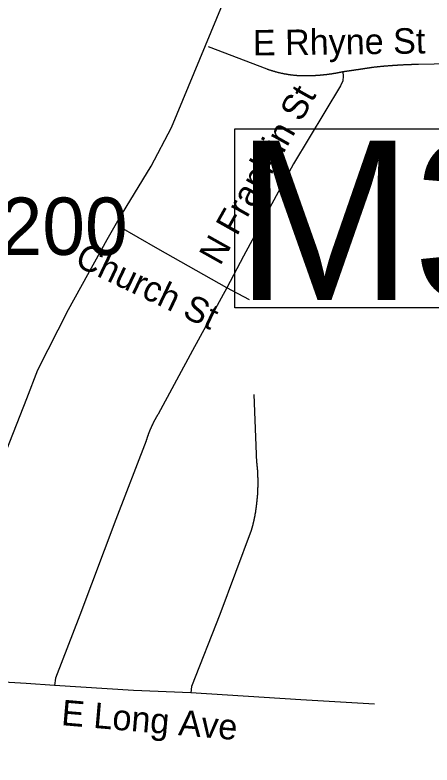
# Model space of a CAD drawing. Extents: x 1268485 to 1426702, y 514839 to 616766.
# Drawn here: x 1363506 to 1364579, y 563634 to 565564 of the extents above; entities that cross this region are included whole.
import ezdxf

# ---------------------------------------------------------------- set-up
doc = ezdxf.new("R2010")
doc.units = 0
for name, color, linetype in [('Old_Level_10', 7, 'Continuous'), ('Old_Level_31', 7, 'Continuous'), ('Old_Level_32', 7, 'Continuous'), ('Old_Level_35', 7, 'Continuous'), ('Old_Level_8', 7, 'Continuous')]:
    doc.layers.add(name, color=color, linetype=linetype)

msp = doc.modelspace()

# ---------------------------------------------------------------- linework, layer by layer
at = {"layer": 'Old_Level_31'}
msp.add_lwpolyline([(1364071.34, 565270.893), (1365484.834, 565270.893), (1365484.834, 564809.829), (1364071.34, 564809.829), (1364071.34, 565270.893)], dxfattribs=at)
at = {"layer": 'Old_Level_32'}
msp.add_lwpolyline([(1363094.03, 563430.667), (1363138.964, 563551.062), (1363208.537, 563733.83), (1363302.752, 563973.169), (1363413.816, 564265.936), (1363536.114, 564576.592), (1363564.814, 564650.569), (1363643.084, 564805.777), (1363743.096, 564985.644), (1363770.637, 565033.511), (1363855.864, 565174.213), (1363908.335, 565274.301), (1364054.439, 565626.781), (1364119.323, 565743.783), (1364383.339, 566126.539), (1364564.835, 566369.089), (1364579.278, 566390.809), (1364628.808, 566455.643), (1364857.906, 566772.787), (1364950.399, 566888.04), (1365099.683, 567102.95)], dxfattribs=at)
at = {"layer": 'Old_Level_35'}
for p, q in [((1364154.711, 565423.995), (1364003.998, 565481.871)), ((1364686.412, 565438.451), (1364543.9, 565436.247)), ((1364108.882, 564830.985), (1364050.545, 564861.793)), ((1364120.263, 564587.023), (1364127.645, 564411.243))]:
    msp.add_line(p, q, dxfattribs=at)
for points in [[(1364270.258, 565407.078), (1364269.131, 565406.976), (1364267.9, 565406.924), (1364266.772, 565406.873), (1364265.542, 565406.822), (1364264.414, 565406.822), (1364263.082, 565406.771), (1364261.954, 565406.668), (1364260.723, 565406.668), (1364259.596, 565406.668), (1364258.365, 565406.617), (1364257.238, 565406.617), (1364256.007, 565406.617), (1364254.879, 565406.617), (1364253.649, 565406.617), (1364252.521, 565406.617), (1364251.291, 565406.617), (1364250.163, 565406.617), (1364248.83, 565406.668), (1364247.703, 565406.668), (1364246.472, 565406.668), (1364245.345, 565406.771), (1364244.114, 565406.822), (1364242.986, 565406.822), (1364241.756, 565406.873), (1364240.628, 565406.924), (1364239.398, 565406.976), (1364238.27, 565407.078), (1364237.04, 565407.129), (1364235.912, 565407.181), (1364234.579, 565407.232), (1364233.451, 565407.334), (1364232.221, 565407.437), (1364231.093, 565407.488), (1364229.863, 565407.642), (1364228.735, 565407.694), (1364227.608, 565407.796), (1364226.377, 565407.949), (1364225.249, 565408.052), (1364224.019, 565408.206), (1364222.891, 565408.309), (1364221.661, 565408.462), (1364220.533, 565408.565), (1364219.2, 565408.667), (1364218.175, 565408.821), (1364217.047, 565409.026), (1364215.714, 565409.129), (1364214.587, 565409.334), (1364213.356, 565409.436), (1364212.229, 565409.641), (1364211.101, 565409.795), (1364209.87, 565410), (1364208.743, 565410.205), (1364207.512, 565410.308), (1364206.385, 565410.564), (1364205.257, 565410.769), (1364204.027, 565410.923), (1364202.899, 565411.128), (1364201.771, 565411.384), (1364200.541, 565411.538), (1364199.413, 565411.743), (1364198.285, 565412), (1364196.952, 565412.255), (1364195.824, 565412.461), (1364194.799, 565412.666), (1364193.466, 565412.922), (1364192.339, 565413.178), (1364191.211, 565413.435), (1364190.083, 565413.691), (1364188.853, 565413.948), (1364187.725, 565414.255), (1364186.597, 565414.511), (1364185.469, 565414.819), (1364184.239, 565415.075), (1364183.111, 565415.383), (1364181.983, 565415.639), (1364180.856, 565415.946), (1364179.728, 565416.254), (1364178.498, 565416.562), (1364177.37, 565416.818), (1364176.242, 565417.177), (1364175.114, 565417.484), (1364173.986, 565417.792), (1364172.859, 565418.151), (1364171.731, 565418.459), (1364170.5, 565418.817), (1364169.373, 565419.125), (1364168.245, 565419.484), (1364167.117, 565419.792), (1364165.989, 565420.202), (1364164.862, 565420.56), (1364163.734, 565420.919), (1364162.606, 565421.227), (1364161.478, 565421.637), (1364160.35, 565421.995), (1364159.223, 565422.457), (1364158.095, 565422.816), (1364156.967, 565423.175), (1364155.839, 565423.585), (1364154.711, 565423.995)], [(1364428.661, 565428.865), (1364427.738, 565428.762), (1364427.021, 565428.609), (1364426.2, 565428.506), (1364425.38, 565428.455), (1364424.663, 565428.301), (1364423.74, 565428.199), (1364423.022, 565428.045), (1364422.202, 565427.942), (1364421.382, 565427.789), (1364420.664, 565427.686), (1364419.741, 565427.584), (1364419.024, 565427.429), (1364418.203, 565427.327), (1364417.383, 565427.173), (1364416.666, 565427.071), (1364415.743, 565426.917), (1364415.025, 565426.814), (1364414.102, 565426.712), (1364413.385, 565426.558), (1364412.667, 565426.507), (1364411.744, 565426.353), (1364411.027, 565426.251), (1364410.104, 565426.148), (1364409.386, 565425.994), (1364408.668, 565425.891), (1364407.746, 565425.738), (1364407.028, 565425.636), (1364406.105, 565425.481), (1364405.388, 565425.379), (1364404.67, 565425.225), (1364403.747, 565425.123), (1364403.03, 565425.02), (1364402.107, 565424.918), (1364401.389, 565424.815), (1364400.671, 565424.713), (1364399.749, 565424.559), (1364399.031, 565424.456), (1364398.108, 565424.303), (1364397.391, 565424.2), (1364396.468, 565424.046), (1364395.75, 565423.943), (1364395.033, 565423.79), (1364394.11, 565423.738), (1364393.392, 565423.636), (1364392.469, 565423.483), (1364391.752, 565423.38), (1364391.034, 565423.226), (1364390.111, 565423.123), (1364389.394, 565423.021), (1364388.471, 565422.867), (1364387.753, 565422.765), (1364386.83, 565422.611), (1364386.113, 565422.56), (1364385.395, 565422.457), (1364384.472, 565422.303), (1364383.755, 565422.201), (1364382.832, 565422.047), (1364382.114, 565421.945), (1364381.397, 565421.79), (1364380.474, 565421.688), (1364379.756, 565421.637), (1364378.833, 565421.483), (1364378.116, 565421.38), (1364377.398, 565421.227), (1364376.475, 565421.124), (1364375.758, 565421.022), (1364374.835, 565420.868), (1364374.117, 565420.765), (1364373.297, 565420.663), (1364372.477, 565420.56), (1364371.759, 565420.458), (1364370.836, 565420.304), (1364370.119, 565420.202), (1364369.298, 565420.047), (1364368.478, 565419.945), (1364367.761, 565419.894), (1364366.838, 565419.74), (1364366.12, 565419.637), (1364365.3, 565419.484), (1364364.48, 565419.381), (1364363.66, 565419.227), (1364362.839, 565419.125), (1364362.122, 565419.074), (1364361.301, 565418.92), (1364360.481, 565418.817), (1364359.661, 565418.664), (1364358.841, 565418.561), (1364358.123, 565418.459), (1364357.2, 565418.356), (1364356.483, 565418.254), (1364355.663, 565418.151), (1364354.842, 565417.997), (1364354.022, 565417.894), (1364353.202, 565417.741), (1364352.484, 565417.689), (1364351.664, 565417.587), (1364350.844, 565417.433), (1364350.024, 565417.331), (1364349.203, 565417.177)], [(1364543.9, 565436.247), (1364542.67, 565436.247), (1364541.542, 565436.247), (1364540.414, 565436.196), (1364539.082, 565436.196), (1364537.954, 565436.144), (1364536.826, 565436.144), (1364535.596, 565436.042), (1364534.468, 565436.042), (1364533.34, 565435.991), (1364532.11, 565435.991), (1364530.982, 565435.939), (1364529.854, 565435.939), (1364528.624, 565435.888), (1364527.496, 565435.888), (1364526.368, 565435.836), (1364525.138, 565435.734), (1364524.01, 565435.734), (1364522.883, 565435.683), (1364521.652, 565435.631), (1364520.524, 565435.631), (1364519.397, 565435.581), (1364518.166, 565435.478), (1364517.039, 565435.478), (1364515.911, 565435.426), (1364514.578, 565435.376), (1364513.45, 565435.324), (1364512.425, 565435.324), (1364511.092, 565435.273), (1364509.964, 565435.17), (1364508.836, 565435.119), (1364507.606, 565435.068), (1364506.478, 565435.016), (1364505.351, 565434.914), (1364504.12, 565434.863), (1364502.992, 565434.863), (1364501.865, 565434.811), (1364500.737, 565434.76), (1364499.507, 565434.709), (1364498.379, 565434.606), (1364497.251, 565434.555), (1364496.021, 565434.504), (1364494.893, 565434.401), (1364493.765, 565434.299), (1364492.535, 565434.248), (1364491.407, 565434.196), (1364490.279, 565434.145), (1364489.049, 565434.043), (1364487.921, 565433.991), (1364486.793, 565433.94), (1364485.46, 565433.838), (1364484.333, 565433.735), (1364483.205, 565433.683), (1364481.975, 565433.633), (1364480.847, 565433.478), (1364479.719, 565433.428), (1364478.591, 565433.376), (1364477.361, 565433.325), (1364476.233, 565433.171), (1364475.105, 565433.12), (1364473.875, 565433.068), (1364472.747, 565432.915), (1364471.619, 565432.863), (1364470.389, 565432.761), (1364469.261, 565432.71), (1364468.134, 565432.556), (1364466.903, 565432.505), (1364465.775, 565432.453), (1364464.648, 565432.3), (1364463.52, 565432.248), (1364462.29, 565432.146), (1364461.162, 565431.992), (1364460.034, 565431.94), (1364458.701, 565431.838), (1364457.676, 565431.735), (1364456.548, 565431.633), (1364455.215, 565431.48), (1364454.088, 565431.428), (1364452.96, 565431.325), (1364451.832, 565431.274), (1364450.602, 565431.12), (1364449.474, 565431.018), (1364448.346, 565430.864), (1364447.116, 565430.813), (1364445.988, 565430.71), (1364444.86, 565430.557), (1364443.732, 565430.454), (1364442.502, 565430.3), (1364441.374, 565430.249), (1364440.247, 565430.147), (1364439.016, 565429.993), (1364437.888, 565429.89), (1364436.761, 565429.737), (1364435.633, 565429.634), (1364434.403, 565429.48), (1364433.275, 565429.377), (1364432.147, 565429.275), (1364430.917, 565429.121), (1364429.789, 565429.019), (1364428.661, 565428.865)], [(1364349.203, 565417.177), (1364350.024, 565405.796), (1364348.998, 565394.313), (1364343.257, 565380.883), (1364222.276, 565180.188), (1364093.401, 564942.635), (1364050.545, 564861.793)], [(1364349.203, 565417.177), (1364348.486, 565417.023), (1364347.665, 565416.869), (1364346.845, 565416.664), (1364346.128, 565416.511), (1364345.205, 565416.357), (1364344.487, 565416.203), (1364343.77, 565415.998), (1364342.847, 565415.896), (1364342.129, 565415.691), (1364341.411, 565415.588), (1364340.591, 565415.383), (1364339.771, 565415.229), (1364338.951, 565415.075), (1364338.233, 565414.921), (1364337.413, 565414.768), (1364336.593, 565414.614), (1364335.875, 565414.46), (1364334.952, 565414.306), (1364334.235, 565414.203), (1364333.517, 565413.998), (1364332.594, 565413.896), (1364331.876, 565413.743), (1364331.159, 565413.588), (1364330.236, 565413.435), (1364329.518, 565413.332), (1364328.801, 565413.178), (1364327.878, 565413.076), (1364327.16, 565412.922), (1364326.238, 565412.768), (1364325.52, 565412.615), (1364324.7, 565412.512), (1364323.879, 565412.358), (1364323.162, 565412.255), (1364322.342, 565412.102), (1364321.521, 565412), (1364320.701, 565411.897), (1364319.983, 565411.743), (1364319.163, 565411.64), (1364318.343, 565411.487), (1364317.523, 565411.435), (1364316.703, 565411.333), (1364315.985, 565411.179), (1364315.165, 565411.077), (1364314.345, 565410.923), (1364313.627, 565410.872), (1364312.704, 565410.769), (1364311.986, 565410.615), (1364311.166, 565410.513), (1364310.346, 565410.462), (1364309.628, 565410.308), (1364308.706, 565410.205), (1364307.988, 565410.102), (1364307.168, 565410), (1364306.348, 565409.949), (1364305.63, 565409.795), (1364304.707, 565409.744), (1364303.989, 565409.641), (1364303.169, 565409.539), (1364302.349, 565409.436), (1364301.631, 565409.385), (1364300.709, 565409.334), (1364299.991, 565409.18), (1364299.171, 565409.129), (1364298.35, 565409.077), (1364297.633, 565408.924), (1364296.71, 565408.872), (1364295.992, 565408.821), (1364295.172, 565408.667), (1364294.352, 565408.616), (1364293.532, 565408.565), (1364292.712, 565408.514), (1364291.994, 565408.462), (1364291.174, 565408.36), (1364290.353, 565408.309), (1364289.533, 565408.257), (1364288.713, 565408.206), (1364287.995, 565408.052), (1364287.175, 565408.001), (1364286.355, 565408.001), (1364285.535, 565407.949), (1364284.715, 565407.899), (1364283.894, 565407.796), (1364283.177, 565407.744), (1364282.356, 565407.694), (1364281.536, 565407.642), (1364280.716, 565407.539), (1364279.896, 565407.539), (1364279.076, 565407.488), (1364278.255, 565407.437), (1364277.538, 565407.386), (1364276.717, 565407.386), (1364275.897, 565407.334), (1364275.077, 565407.232), (1364274.257, 565407.232), (1364273.539, 565407.181), (1364272.616, 565407.129), (1364271.899, 565407.129), (1364270.976, 565407.078), (1364270.258, 565407.078)], [(1364050.545, 564861.793), (1363873.483, 564961.5), (1363771.777, 565020.298)], [(1364050.545, 564861.793), (1363962.27, 564699.956), (1363873.893, 564536.376)], [(1363873.893, 564536.376), (1363873.38, 564535.76), (1363872.97, 564535.043), (1363872.662, 564534.428), (1363872.252, 564533.762), (1363871.842, 564533.146), (1363871.535, 564532.429), (1363871.124, 564531.762), (1363870.714, 564531.147), (1363870.407, 564530.429), (1363869.997, 564529.814), (1363869.587, 564529.148), (1363869.279, 564528.43), (1363868.869, 564527.763), (1363868.459, 564527.148), (1363868.151, 564526.43), (1363867.741, 564525.764), (1363867.331, 564525.149), (1363867.023, 564524.432), (1363866.613, 564523.765), (1363866.203, 564523.047), (1363865.896, 564522.432), (1363865.486, 564521.766), (1363865.075, 564521.048), (1363864.768, 564520.381), (1363864.358, 564519.664), (1363864.153, 564518.998), (1363863.743, 564518.331), (1363863.332, 564517.665), (1363863.025, 564516.998), (1363862.615, 564516.332), (1363862.41, 564515.614), (1363862, 564514.948), (1363861.59, 564514.23), (1363861.282, 564513.564), (1363860.974, 564512.897), (1363860.667, 564512.179), (1363860.257, 564511.513), (1363860.052, 564510.796), (1363859.642, 564510.129), (1363859.231, 564509.463), (1363859.026, 564508.745), (1363858.616, 564507.976), (1363858.411, 564507.31), (1363858.001, 564506.643), (1363857.591, 564505.925), (1363857.386, 564505.259), (1363856.976, 564504.542), (1363856.771, 564503.875), (1363856.361, 564503.106), (1363856.156, 564502.439), (1363855.746, 564501.773), (1363855.54, 564501.056), (1363855.13, 564500.389), (1363854.925, 564499.62), (1363854.618, 564498.954), (1363854.208, 564498.236), (1363854.003, 564497.57), (1363853.593, 564496.8), (1363853.387, 564496.134), (1363853.08, 564495.417), (1363852.772, 564494.699), (1363852.465, 564493.981), (1363852.26, 564493.315), (1363851.85, 564492.546), (1363851.645, 564491.879), (1363851.337, 564491.213), (1363851.029, 564490.444), (1363850.722, 564489.726), (1363850.517, 564489.008), (1363850.209, 564488.291), (1363850.004, 564487.573), (1363849.594, 564486.855), (1363849.389, 564486.189), (1363849.081, 564485.42), (1363848.876, 564484.754), (1363848.671, 564483.985), (1363848.364, 564483.319), (1363848.159, 564482.549), (1363847.851, 564481.883), (1363847.543, 564481.114), (1363847.236, 564480.396), (1363847.031, 564479.679), (1363846.723, 564478.961), (1363846.518, 564478.243), (1363846.211, 564477.526), (1363846.006, 564476.808), (1363845.801, 564476.039), (1363845.493, 564475.322), (1363845.288, 564474.604), (1363845.083, 564473.886), (1363844.878, 564473.117), (1363844.673, 564472.451), (1363844.365, 564471.682), (1363844.16, 564470.913), (1363843.853, 564470.246), (1363843.647, 564469.478), (1363843.34, 564468.76), (1363843.237, 564468.042), (1363843.032, 564467.325)], [(1363843.032, 564467.325), (1363765.113, 564265.246), (1363672.224, 564018.824), (1363610.093, 563857.397), (1363607.12, 563837.763)], [(1364127.645, 564411.243), (1364127.747, 564410.115), (1364127.85, 564409.038), (1364127.952, 564408.013), (1364127.952, 564406.937), (1364128.157, 564405.86), (1364128.26, 564404.732), (1364128.362, 564403.707), (1364128.465, 564402.631), (1364128.67, 564401.554), (1364128.772, 564400.426), (1364128.772, 564399.401), (1364128.875, 564398.325), (1364128.977, 564397.248), (1364129.08, 564396.12), (1364129.08, 564395.044), (1364129.285, 564394.019), (1364129.388, 564392.891), (1364129.388, 564391.814), (1364129.49, 564390.738), (1364129.49, 564389.712), (1364129.593, 564388.585), (1364129.593, 564387.508), (1364129.798, 564386.432), (1364129.798, 564385.304), (1364129.9, 564384.227), (1364129.9, 564383.202), (1364130.003, 564382.074), (1364130.003, 564380.998), (1364130.105, 564379.921), (1364130.105, 564378.896), (1364130.105, 564377.768), (1364130.208, 564376.692), (1364130.208, 564375.615), (1364130.208, 564374.487), (1364130.413, 564373.462), (1364130.413, 564372.386), (1364130.413, 564371.258), (1364130.413, 564370.181), (1364130.413, 564369.105), (1364130.515, 564367.977), (1364130.515, 564366.952), (1364130.515, 564365.875), (1364130.515, 564364.747), (1364130.515, 564363.671), (1364130.515, 564362.646), (1364130.515, 564361.518), (1364130.515, 564360.441), (1364130.515, 564359.365), (1364130.515, 564358.237), (1364130.515, 564357.212), (1364130.515, 564356.135), (1364130.515, 564355.007), (1364130.515, 564353.931), (1364130.515, 564352.854), (1364130.515, 564351.726), (1364130.413, 564350.701), (1364130.413, 564349.625), (1364130.413, 564348.497), (1364130.413, 564347.42), (1364130.208, 564346.395), (1364130.208, 564345.319), (1364130.208, 564344.191), (1364130.208, 564343.114), (1364130.105, 564342.038), (1364130.105, 564340.961), (1364130.003, 564339.885), (1364130.003, 564338.808), (1364130.003, 564337.68), (1364129.9, 564336.604), (1364129.9, 564335.579), (1364129.798, 564334.451), (1364129.798, 564333.374), (1364129.593, 564332.298), (1364129.593, 564331.273), (1364129.49, 564330.145), (1364129.388, 564329.068), (1364129.388, 564327.992), (1364129.285, 564326.864), (1364129.08, 564325.839), (1364129.08, 564324.762), (1364128.977, 564323.686), (1364128.875, 564322.558), (1364128.875, 564321.481), (1364128.772, 564320.456), (1364128.67, 564319.38), (1364128.465, 564318.252), (1364128.362, 564317.175), (1364128.362, 564316.15), (1364128.26, 564315.073), (1364128.157, 564313.946), (1364127.952, 564312.869), (1364127.85, 564311.793), (1364127.747, 564310.767), (1364127.645, 564309.64), (1364127.542, 564308.563), (1364127.337, 564307.487), (1364127.235, 564306.461), (1364127.132, 564305.384), (1364127.029, 564304.257)], [(1364127.029, 564304.257), (1364126.824, 564303.539), (1364126.824, 564302.873), (1364126.722, 564302.206), (1364126.619, 564301.488), (1364126.619, 564300.822), (1364126.517, 564300.105), (1364126.414, 564299.438), (1364126.414, 564298.772), (1364126.209, 564298.054), (1364126.107, 564297.387), (1364126.107, 564296.67), (1364126.004, 564296.004), (1364125.902, 564295.337), (1364125.902, 564294.619), (1364125.799, 564293.953), (1364125.594, 564293.235), (1364125.492, 564292.569), (1364125.492, 564291.851), (1364125.389, 564291.185), (1364125.287, 564290.518), (1364125.081, 564289.8), (1364124.979, 564289.134), (1364124.979, 564288.519), (1364124.876, 564287.802), (1364124.774, 564287.135), (1364124.671, 564286.417), (1364124.466, 564285.751), (1364124.364, 564285.084), (1364124.364, 564284.367), (1364124.261, 564283.701), (1364124.159, 564282.983), (1364123.954, 564282.316), (1364123.851, 564281.65), (1364123.749, 564280.932), (1364123.646, 564280.265), (1364123.544, 564279.548), (1364123.339, 564278.882), (1364123.236, 564278.164), (1364123.133, 564277.549), (1364123.031, 564276.882), (1364122.826, 564276.164), (1364122.723, 564275.498), (1364122.621, 564274.832), (1364122.518, 564274.114), (1364122.416, 564273.448), (1364122.211, 564272.73), (1364122.108, 564272.063), (1364122.006, 564271.397), (1364121.903, 564270.731), (1364121.801, 564270.065), (1364121.596, 564269.398), (1364121.493, 564268.68), (1364121.288, 564268.014), (1364121.083, 564267.296), (1364120.98, 564266.63), (1364120.878, 564266.014), (1364120.775, 564265.297), (1364120.673, 564264.631), (1364120.365, 564263.913), (1364120.263, 564263.246), (1364120.16, 564262.58), (1364119.955, 564261.913), (1364119.853, 564261.247), (1364119.648, 564260.58), (1364119.545, 564259.863), (1364119.34, 564259.197), (1364119.237, 564258.582), (1364119.032, 564257.864), (1364118.827, 564257.197), (1364118.725, 564256.479), (1364118.52, 564255.813), (1364118.417, 564255.198), (1364118.212, 564254.481), (1364118.11, 564253.814), (1364117.905, 564253.148), (1364117.7, 564252.481), (1364117.495, 564251.815), (1364117.392, 564251.148), (1364117.289, 564250.43), (1364116.982, 564249.815), (1364116.879, 564249.149), (1364116.674, 564248.432), (1364116.469, 564247.816), (1364116.367, 564247.15), (1364116.162, 564246.432), (1364115.957, 564245.766), (1364115.752, 564245.151), (1364115.649, 564244.433), (1364115.341, 564243.766), (1364115.239, 564243.151), (1364115.034, 564242.433), (1364114.829, 564241.767), (1364114.624, 564241.101), (1364114.521, 564240.435), (1364114.214, 564239.768), (1364114.111, 564239.102), (1364113.906, 564238.435), (1364113.599, 564237.82), (1364113.496, 564237.102)], [(1364113.496, 564237.102), (1364032.5, 564021.182), (1363960.117, 563835.815), (1363958.272, 563819.103)], [(1363607.12, 563837.763), (1363534.121, 563842.941), (1363476.297, 563846.427)], [(1363958.272, 563819.103), (1363810.737, 563824.896), (1363607.12, 563837.763)], [(1364431.122, 563789.935), (1364241.346, 563800.854), (1363958.272, 563819.103)]]:
    msp.add_lwpolyline(points, dxfattribs=at)

# ---------------------------------------------------------------- texts
at = {"layer": 'Old_Level_10'}
for s, height, rotation, p in [('E Rhyne St', 65.6167, 0.684508, (1364118.262, 565459.311)), ('N Franklin St', 65.61666, 60.634097, (1364033.531, 564916.2)), ('Church St', 65.6167, 334.574739, (1363656.343, 564920.126)), ('E Long Ave', 65.6167, 355.096917, (1363623.331, 563736.366))]:
    msp.add_text(s, height=height, rotation=rotation, dxfattribs=at).set_placement(p)
at = {"layer": 'Old_Level_31'}
msp.add_text('M327', height=410.1042, dxfattribs=at).set_placement((1364073.01, 564830.242))
at = {"layer": 'Old_Level_8'}
msp.add_text('2200', height=147.6375, dxfattribs=at).set_placement((1363356.448, 564946.166))

doc.saveas('drawing.dxf')
